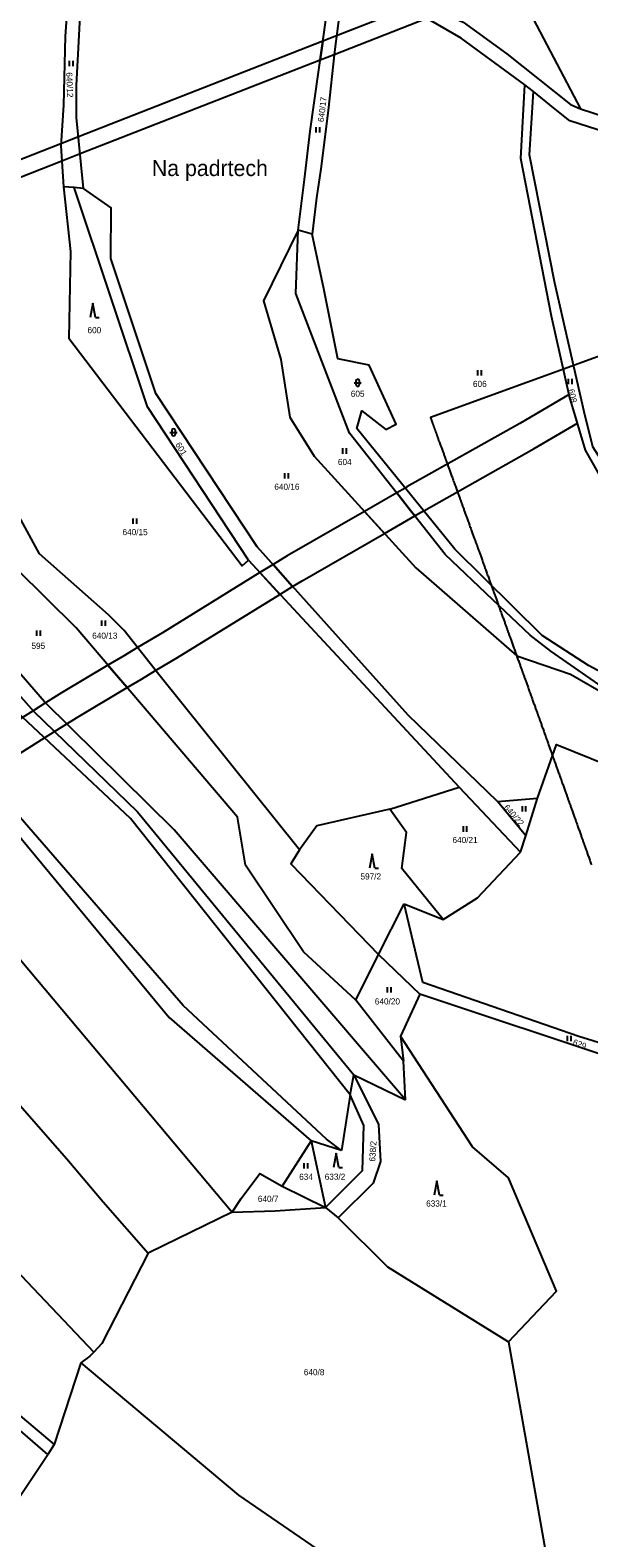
# Model space of a CAD drawing. Extents: x -680203 to -673936, y -1102717 to -1093650.
# Drawn here: x -676852.1 to -676697.7, y -1099022.7 to -1098606.1 of the extents above; entities that cross this region are included whole.
import ezdxf

# ---------------------------------------------------------------- set-up
doc = ezdxf.new("R2010")
doc.units = 0
for name, color, linetype in [('_Ideová část', 7, 'Continuous'), ('_Řešené území', 7, 'Continuous'), ('SOxx02xx_Staničení_Popis10', 7, 'Continuous'), ('SOxxxxxx_Koleje_hlavní_body_Popis10', 7, 'Continuous'), ('SOxxxxxx_Koleje_LN_parametry_Popis10', 7, 'Continuous'), ('SOxxxxxx_Osa_bod_P', 7, 'Continuous'), ('x_prac', 7, 'Continuous')]:
    doc.layers.add(name, color=color, linetype=linetype)

msp = doc.modelspace()

# ---------------------------------------------------------------- linework, layer by layer
at = {"layer": '_Ideová část'}
msp.add_circle((-676417.7, -1099401.52), 1287.12, dxfattribs=at)
at = {"layer": '_Řešené území'}
msp.add_line((-676741.54, -1098713.02), (-676553.62, -1098644.58), dxfattribs=at)
for points in [[(-676739.37, -1098718.99), (-676739.36, -1098719.01), (-676739.36, -1098719.02)], [(-676735.1, -1098730.74), (-676735.09, -1098730.76), (-676735.08, -1098730.78)], [(-676730.83, -1098742.5), (-676730.83, -1098742.52), (-676730.82, -1098742.54)], [(-676726.58, -1098754.26), (-676726.57, -1098754.28), (-676726.57, -1098754.3)], [(-676722.33, -1098766.03), (-676722.33, -1098766.05), (-676722.32, -1098766.06)], [(-676718.09, -1098777.79), (-676718.09, -1098777.81), (-676718.08, -1098777.83)], [(-676713.86, -1098789.56), (-676713.86, -1098789.58), (-676713.85, -1098789.6)], [(-676709.64, -1098801.34), (-676709.64, -1098801.36), (-676709.63, -1098801.37)], [(-676705.43, -1098813.11), (-676705.42, -1098813.13), (-676705.42, -1098813.15)], [(-676701.22, -1098824.89), (-676701.22, -1098824.91), (-676701.21, -1098824.93)]]:
    msp.add_lwpolyline(points, dxfattribs=at)
for points in [[(-676741.54, -1098713.02), (-676740.82, -1098715.01), (-676740.09, -1098717), (-676739.37, -1098718.99)], [(-676739.36, -1098719.02), (-676737.93, -1098722.94), (-676736.51, -1098726.84), (-676735.1, -1098730.74)], [(-676735.08, -1098730.78), (-676733.66, -1098734.69), (-676732.25, -1098738.6), (-676730.83, -1098742.5)], [(-676730.82, -1098742.54), (-676729.4, -1098746.45), (-676727.99, -1098750.36), (-676726.58, -1098754.26)], [(-676726.57, -1098754.3), (-676725.15, -1098758.22), (-676723.74, -1098762.12), (-676722.33, -1098766.03)], [(-676722.32, -1098766.06), (-676720.91, -1098769.98), (-676719.5, -1098773.89), (-676718.09, -1098777.79)], [(-676718.08, -1098777.83), (-676716.67, -1098781.75), (-676715.27, -1098785.66), (-676713.86, -1098789.56)], [(-676713.85, -1098789.6), (-676712.44, -1098793.52), (-676711.04, -1098797.43), (-676709.64, -1098801.34)], [(-676709.63, -1098801.37), (-676708.23, -1098805.29), (-676706.83, -1098809.21), (-676705.43, -1098813.11)], [(-676705.42, -1098813.15), (-676704.01, -1098817.07), (-676702.62, -1098820.98), (-676701.22, -1098824.89)], [(-676701.21, -1098824.93), (-676699.81, -1098828.85), (-676698.42, -1098832.77), (-676697.03, -1098836.67)]]:
    msp.add_open_spline(points, degree=2, dxfattribs=at)
at = {"layer": 'SOxxxxxx_Koleje_hlavní_body_Popis10'}
for p, q in [((-676841.29, -1098616.03), (-676841.29, -1098614.53)), ((-676840.29, -1098616.03), (-676840.29, -1098614.53)), ((-676773.07, -1098634.37), (-676773.07, -1098632.87)), ((-676772.07, -1098634.37), (-676772.07, -1098632.87)), ((-676834.78, -1098681.48), (-676835.53, -1098685.48)), ((-676834.03, -1098685.48), (-676834.78, -1098681.48)), ((-676834.03, -1098685.48), (-676833.03, -1098685.48)), ((-676762.63, -1098703.5), (-676760.63, -1098703.5)), ((-676762.13, -1098703), (-676762.13, -1098704)), ((-676761.13, -1098704), (-676761.13, -1098703)), ((-676728.42, -1098701.52), (-676728.42, -1098700.02)), ((-676727.42, -1098701.52), (-676727.42, -1098700.02)), ((-676703.33, -1098703.86), (-676703.33, -1098702.36)), ((-676702.33, -1098703.86), (-676702.33, -1098702.36)), ((-676813.51, -1098717.19), (-676811.51, -1098717.19)), ((-676813.01, -1098716.69), (-676813.01, -1098717.69)), ((-676812.01, -1098717.69), (-676812.01, -1098716.69)), ((-676765.74, -1098723.09), (-676765.74, -1098721.59)), ((-676764.74, -1098723.09), (-676764.74, -1098721.59)), ((-676781.71, -1098729.95), (-676781.71, -1098728.45)), ((-676780.71, -1098729.95), (-676780.71, -1098728.45)), ((-676823.63, -1098742.48), (-676823.63, -1098740.98)), ((-676822.63, -1098742.48), (-676822.63, -1098740.98)), ((-676832.32, -1098770.69), (-676832.32, -1098769.19)), ((-676831.32, -1098770.69), (-676831.32, -1098769.19)), ((-676850.28, -1098773.42), (-676850.28, -1098771.92)), ((-676849.28, -1098773.42), (-676849.28, -1098771.92)), ((-676716.11, -1098821.96), (-676716.11, -1098820.46)), ((-676715.11, -1098821.96), (-676715.11, -1098820.46)), ((-676732.41, -1098827.55), (-676732.41, -1098826.05)), ((-676731.41, -1098827.55), (-676731.41, -1098826.05)), ((-676757.64, -1098833.61), (-676758.39, -1098837.61)), ((-676756.89, -1098837.61), (-676757.64, -1098833.61)), ((-676756.89, -1098837.61), (-676755.89, -1098837.61)), ((-676753.39, -1098872), (-676753.39, -1098870.5)), ((-676752.39, -1098872), (-676752.39, -1098870.5)), ((-676703.61, -1098885.42), (-676703.61, -1098883.92)), ((-676702.61, -1098885.42), (-676702.61, -1098883.92)), ((-676767.56, -1098916.35), (-676768.31, -1098920.35)), ((-676766.81, -1098920.35), (-676767.56, -1098916.35)), ((-676776.39, -1098920.61), (-676776.39, -1098919.11)), ((-676775.39, -1098920.61), (-676775.39, -1098919.11)), ((-676766.81, -1098920.35), (-676765.81, -1098920.35)), ((-676739.72, -1098924), (-676740.47, -1098928)), ((-676738.97, -1098928), (-676739.72, -1098924)), ((-676738.97, -1098928), (-676737.97, -1098928))]:
    msp.add_line(p, q, dxfattribs=at)
for centre, start, end in [((-676761.63, -1098703), 0, 180), ((-676761.63, -1098704), 180, 359.9879), ((-676812.51, -1098716.69), 0, 180), ((-676812.51, -1098717.69), 180, 359.9879)]:
    msp.add_arc(centre, 0.5, start, end, dxfattribs=at)
at = {"layer": 'SOxxxxxx_Koleje_LN_parametry_Popis10'}
for points in [[(-676742.55, -1098602.76), (-676747.54, -1098599.89), (-676767.46, -1098607.67), (-676771.24, -1098609.14), (-676771.96, -1098614.25), (-676768.09, -1098612.74)], [(-676771.96, -1098614.25), (-676771.24, -1098609.14), (-676838.77, -1098635.53), (-676843.62, -1098637.43), (-676890.66, -1098655.88), (-676894.68, -1098657.46), (-676898.05, -1098658.78), (-676927.8, -1098670.45), (-676931.3, -1098671.82), (-676934.68, -1098673.15), (-676966.51, -1098685.63), (-676970.43, -1098687.18), (-676967.14, -1098690.72), (-676963.06, -1098689.12), (-676932.51, -1098677.13), (-676929.08, -1098675.79), (-676925.56, -1098674.4), (-676896.89, -1098663.16), (-676893.34, -1098661.76), (-676889.37, -1098660.21), (-676843.4, -1098642.17), (-676842.45, -1098641.79), (-676838.32, -1098640.18)], [(-676745.79, -1098740.3), (-676744.03, -1098739.25), (-676743.38, -1098738.88), (-676712.81, -1098721.64), (-676700.89, -1098714.67), (-676703.11, -1098707.28), (-676703.22, -1098706.76), (-676716.79, -1098714.7), (-676747.99, -1098732.29), (-676748.5, -1098732.58), (-676750.83, -1098733.92), (-676746.99, -1098738.78)], [(-676754.22, -1098745.1), (-676745.79, -1098740.3), (-676746.99, -1098738.78), (-676750.83, -1098733.92), (-676759.74, -1098739.04)], [(-676754.22, -1098745.1), (-676759.74, -1098739.04), (-676781.1, -1098751.31), (-676785.02, -1098753.72), (-676779.59, -1098759.78), (-676777, -1098758.19)], [(-676785.02, -1098753.72), (-676788.65, -1098755.96), (-676783.13, -1098761.96), (-676779.59, -1098759.78)], [(-676783.13, -1098761.96), (-676788.65, -1098755.96), (-676815.57, -1098772.56), (-676822.42, -1098776.65), (-676826.51, -1098779.09), (-676830.62, -1098781.54), (-676825.36, -1098787.71), (-676821.4, -1098785.35), (-676817.45, -1098782.99), (-676811.43, -1098779.4)], [(-676851.33, -1098794.15), (-676845.41, -1098799.88), (-676839.3, -1098796.03), (-676825.36, -1098787.71), (-676830.62, -1098781.54), (-676843.48, -1098789.21), (-676847.86, -1098791.96)], [(-676848.18, -1098801.62), (-676845.41, -1098799.88), (-676851.25, -1098794.24), (-676851.33, -1098794.15), (-676854.23, -1098795.97), (-676872.04, -1098807.17), (-676874.03, -1098808.42), (-676875.07, -1098809.08), (-676892.25, -1098820.01), (-676894.63, -1098821.52), (-676888.91, -1098827.37), (-676886.44, -1098825.8), (-676869.75, -1098815.18), (-676869.07, -1098814.75), (-676865.93, -1098812.78)]]:
    msp.add_lwpolyline(points, close=True, dxfattribs=at)
at = {"layer": 'x_prac'}
for p, q in [((-676713.05, -1098622.98), (-676715.47, -1098621.2)), ((-676839.95, -1098649.49), (-676842.95, -1098649.36)), ((-676837.38, -1098649.8), (-676839.95, -1098649.49)), ((-676774.22, -1098662.45), (-676778.07, -1098661.34)), ((-676752.73, -1098821.3), (-676733.61, -1098815.2)), ((-676733.61, -1098815.2), (-676716.63, -1098833.22)), ((-676722.98, -1098819.23), (-676711.97, -1098818.3)), ((-676715.11, -1098828.65), (-676722.98, -1098819.23)), ((-676715.11, -1098828.65), (-676711.97, -1098818.3)), ((-676716.63, -1098833.22), (-676715.11, -1098828.65)), ((-676755.91, -1098861.46), (-676748.75, -1098847.5)), ((-676748.75, -1098847.5), (-676738.03, -1098851.81)), ((-676859.21, -1098857.69), (-676796.34, -1098932.66)), ((-676762.11, -1098874.13), (-676755.91, -1098861.46)), ((-676755.91, -1098861.46), (-676744.4, -1098872.44)), ((-676748.96, -1098890.95), (-676762.11, -1098874.13)), ((-676744.4, -1098872.44), (-676749.83, -1098884.01)), ((-676663.5, -1098899.39), (-676744.4, -1098872.44)), ((-676749.83, -1098884.01), (-676748.96, -1098890.95)), ((-676748.36, -1098901.6), (-676748.96, -1098890.95)), ((-676763.68, -1098900.25), (-676762.69, -1098894.73)), ((-676762.69, -1098894.73), (-676748.36, -1098901.6)), ((-676763.68, -1098900.25), (-676766.09, -1098915.62)), ((-676774.47, -1098913), (-676782.48, -1098925.47)), ((-676766.09, -1098915.62), (-676774.47, -1098913)), ((-676774.47, -1098913), (-676770.51, -1098931.42)), ((-676782.48, -1098925.47), (-676770.51, -1098931.42)), ((-676770.51, -1098931.42), (-676766.98, -1098934.25)), ((-676838.09, -1098974.28), (-676845.51, -1098996.85)), ((-676858.32, -1099016.17), (-676847.21, -1098999.59)), ((-676845.51, -1098996.85), (-676847.21, -1098999.59))]:
    msp.add_line(p, q, dxfattribs=at)
for points in [[(-676764.86, -1098470.98), (-676763.16, -1098491.16), (-676737.31, -1098556.77), (-676700.04, -1098627.8)], [(-676786.08, -1098588.6), (-676769.04, -1098589.71), (-676749.91, -1098595.72), (-676732.51, -1098603.81), (-676720.42, -1098612.6), (-676702.85, -1098626.62), (-676700.04, -1098627.8)], [(-676762.11, -1098874.13), (-676776.58, -1098860.71), (-676792.66, -1098836.76), (-676794.79, -1098823.53), (-676839.44, -1098771.21), (-676855.92, -1098754.9), (-676886.44, -1098702.66), (-676913.07, -1098602.03), (-676915.39, -1098594.49)], [(-676841.45, -1098593.67), (-676842.44, -1098607.73), (-676842.94, -1098626.8), (-676843.66, -1098638.05), (-676842.95, -1098649.36)], [(-676837.38, -1098649.8), (-676839.29, -1098630.23), (-676839.29, -1098621.33), (-676837.81, -1098593.46)], [(-676778.07, -1098661.34), (-676776.29, -1098647.29), (-676774.74, -1098634.01), (-676769.03, -1098593.48)], [(-676765.76, -1098594.21), (-676768.02, -1098612.08), (-676769.76, -1098628.3), (-676771.81, -1098644.4), (-676772.96, -1098652.4), (-676774.22, -1098662.45)], [(-676715.47, -1098621.2), (-676733.02, -1098608.25), (-676750.21, -1098598.35), (-676765.76, -1098594.21)], [(-676763.68, -1098900.25), (-676824.38, -1098823.87), (-676863.33, -1098787.46), (-676874.58, -1098773.86), (-676886.94, -1098755.77), (-676910.03, -1098718.39), (-676976.02, -1098597.26)], [(-676973.38, -1098596.43), (-676910.27, -1098709.49), (-676874.01, -1098768.48), (-676851.25, -1098794.24), (-676822.48, -1098822.02), (-676800.3, -1098849.05), (-676762.69, -1098894.73)], [(-676748.36, -1098901.6), (-676812.3, -1098827), (-676848.21, -1098791.62), (-676871.32, -1098765.01), (-676899.99, -1098719.53), (-676969.74, -1098596.41)], [(-676766.09, -1098915.62), (-676770.27, -1098912.46), (-676809.87, -1098875.55), (-676857.29, -1098820.89), (-676905.67, -1098775.87), (-676928.13, -1098746.36), (-676932.04, -1098734.73), (-676958.85, -1098693.37), (-677006.46, -1098645.29), (-677023.23, -1098621.83)], [(-676674, -1098757.06), (-676686.56, -1098743.36), (-676698.67, -1098722.09), (-676703.11, -1098707.28), (-676708.04, -1098685.13), (-676716.49, -1098641.54), (-676715.47, -1098621.2)], [(-676644.92, -1098769.85), (-676659.38, -1098762.5), (-676670.78, -1098754.07), (-676683.81, -1098741.13), (-676689.95, -1098731.72), (-676696.61, -1098721.2), (-676699.03, -1098711.52), (-676707.18, -1098675.94), (-676714.14, -1098640.48), (-676713.05, -1098622.98)], [(-676668.17, -1098634.6), (-676692.99, -1098634.3), (-676703.03, -1098631.12), (-676707.5, -1098627.54), (-676713.05, -1098622.98)], [(-676700.04, -1098627.8), (-676693.18, -1098629.98), (-676661.95, -1098632.05), (-676651.72, -1098638.78), (-676618.44, -1098656.45)], [(-676842.95, -1098649.36), (-676841.02, -1098667.2), (-676841.45, -1098691.16), (-676793.57, -1098754.07), (-676791.79, -1098752.55)], [(-676791.79, -1098752.55), (-676819.72, -1098710.12), (-676839.95, -1098649.49)], [(-676722.98, -1098819.23), (-676747.71, -1098795.38), (-676789.38, -1098748.85), (-676817.44, -1098706.42), (-676829.81, -1098669.14), (-676829.74, -1098655.15), (-676837.38, -1098649.8)], [(-676778.07, -1098661.34), (-676787.61, -1098680.82), (-676782.86, -1098697.04), (-676780.34, -1098712.96), (-676773.64, -1098723.8), (-676745.56, -1098754.6), (-676717.66, -1098778.93), (-676702.85, -1098784), (-676681.06, -1098796.55)], [(-676681.06, -1098796.55), (-676708.28, -1098777.62), (-676713.99, -1098773.22), (-676724.27, -1098763.43), (-676737.4, -1098750.97), (-676746.99, -1098738.78), (-676763.91, -1098717.37), (-676778.73, -1098678.85), (-676778.07, -1098661.34)], [(-676669.19, -1098796.39), (-676674.13, -1098794.32), (-676697.86, -1098781.58), (-676710.66, -1098773.34), (-676734.79, -1098749.48), (-676761.87, -1098716.09), (-676760.5, -1098711.24), (-676753.88, -1098716.37), (-676751.02, -1098714.95), (-676758.42, -1098698.66), (-676767.12, -1098696.85), (-676770.98, -1098677.53), (-676774.22, -1098662.45)], [(-676777.74, -1098832.57), (-676816.58, -1098784.11), (-676826.11, -1098771.92), (-676830.44, -1098767.59), (-676849.58, -1098750.72), (-676864.91, -1098722.62), (-676877.43, -1098699.75), (-676879.43, -1098693.61)], [(-676847.21, -1098999.59), (-676863.91, -1098985.24), (-676905.29, -1098950.32), (-676950.99, -1098901.69), (-677013.07, -1098839.11), (-677048.85, -1098798.3), (-677104.66, -1098743.68), (-677153.15, -1098700.95)], [(-677147.15, -1098702.25), (-677097.83, -1098746.39), (-677056.87, -1098785.94), (-677010.5, -1098838.08), (-676950.39, -1098896.61), (-676901.55, -1098949.63), (-676845.51, -1098996.85)], [(-677060.87, -1098739.09), (-676994.92, -1098802.57), (-676915.95, -1098886.04), (-676898.33, -1098904.13), (-676834.49, -1098971.31)], [(-676931.41, -1098750.35), (-676906.96, -1098779), (-676858.55, -1098824.67), (-676813.68, -1098878.91), (-676774.47, -1098913)], [(-676791.79, -1098752.55), (-676780.69, -1098764.61), (-676733.61, -1098815.2)], [(-676963.84, -1098784.7), (-676915.42, -1098836.43), (-676871.24, -1098884.65), (-676841.99, -1098917.91), (-676832, -1098929.85), (-676819.49, -1098944)], [(-676711.97, -1098818.3), (-676706.65, -1098803.42), (-676677.43, -1098815.23)], [(-676752.73, -1098821.3), (-676772.88, -1098825.92), (-676777.74, -1098832.57)], [(-676738.03, -1098851.81), (-676749.41, -1098837.73), (-676748.13, -1098827.78), (-676752.73, -1098821.3)], [(-676777.74, -1098832.57), (-676780.06, -1098836.44), (-676755.91, -1098861.46)], [(-676738.03, -1098851.81), (-676728.53, -1098845.8), (-676716.63, -1098833.22)], [(-676660.65, -1098896.44), (-676700.54, -1098884.15), (-676743.59, -1098869.2), (-676748.75, -1098847.5)], [(-676719.91, -1098968.53), (-676706.64, -1098954.52), (-676719.9, -1098923.22), (-676729.88, -1098914.66), (-676749.83, -1098884.01)], [(-676762.69, -1098894.73), (-676755.91, -1098908.42), (-676755.3, -1098918.64), (-676757.33, -1098924.65), (-676766.98, -1098934.25)], [(-676770.51, -1098931.42), (-676760.25, -1098921.2), (-676759.9, -1098908.7), (-676763.68, -1098900.25)], [(-676796.34, -1098932.66), (-676793.86, -1098928.9), (-676788.65, -1098922.01), (-676782.48, -1098925.47)], [(-676796.34, -1098932.66), (-676815.17, -1098941.87), (-676819.49, -1098944)], [(-676796.34, -1098932.66), (-676784.39, -1098932.3), (-676770.51, -1098931.42)], [(-676766.98, -1098934.25), (-676753.34, -1098947.79), (-676719.91, -1098968.53)], [(-676819.49, -1098944), (-676832.28, -1098968.96), (-676834.49, -1098971.31)], [(-676719.91, -1098968.53), (-676701.92, -1099070.69), (-676701.2, -1099074.48)], [(-676834.49, -1098971.31), (-676835.62, -1098972.47), (-676838.09, -1098974.28)], [(-676838.09, -1098974.28), (-676794.53, -1099010.83), (-676706.99, -1099071), (-676701.2, -1099074.48)]]:
    msp.add_lwpolyline(points, dxfattribs=at)

# ---------------------------------------------------------------- texts
at = {"layer": 'SOxx02xx_Staničení_Popis10'}
msp.add_text('Na padrtech', height=4.4, dxfattribs=at).set_placement((-676818.49, -1098646.37))
at = {"layer": 'SOxxxxxx_Osa_bod_P'}
for s, rotation, p in [('640/12', 272, (-676842.17, -1098617.73)), ('640/17', 83, (-676770.99, -1098631.53)), ('608', 282, (-676703.44, -1098705.42)), ('601', 301, (-676812.09, -1098720.55)), ('640/22', 311, (-676721.36, -1098820.92)), ('629', 339, (-676702.35, -1098886.37)), ('638/2', 86, (-676756.78, -1098918.74))]:
    msp.add_text(s, height=1.7, rotation=rotation, dxfattribs=at).set_placement(p)
for s, p in [('600', (-676836.28, -1098689.8)), ('606', (-676729.76, -1098704.65)), ('605', (-676763.52, -1098707.36)), ('604', (-676767.08, -1098726.22)), ('640/16', (-676784.65, -1098733.07)), ('640/15', (-676826.61, -1098745.6)), ('640/13', (-676834.98, -1098774.22)), ('595', (-676851.77, -1098777.02)), ('640/21', (-676735.42, -1098830.68)), ('597/2', (-676760.84, -1098840.74)), ('640/20', (-676756.88, -1098875.28)), ('634', (-676777.78, -1098923.74)), ('633/2', (-676770.73, -1098923.72)), ('640/7', (-676789.2, -1098929.83)), ('633/1', (-676742.7, -1098931.12)), ('640/8', (-676776.5, -1098977.73))]:
    msp.add_text(s, height=1.7, dxfattribs=at).set_placement(p)

doc.saveas('drawing.dxf')
